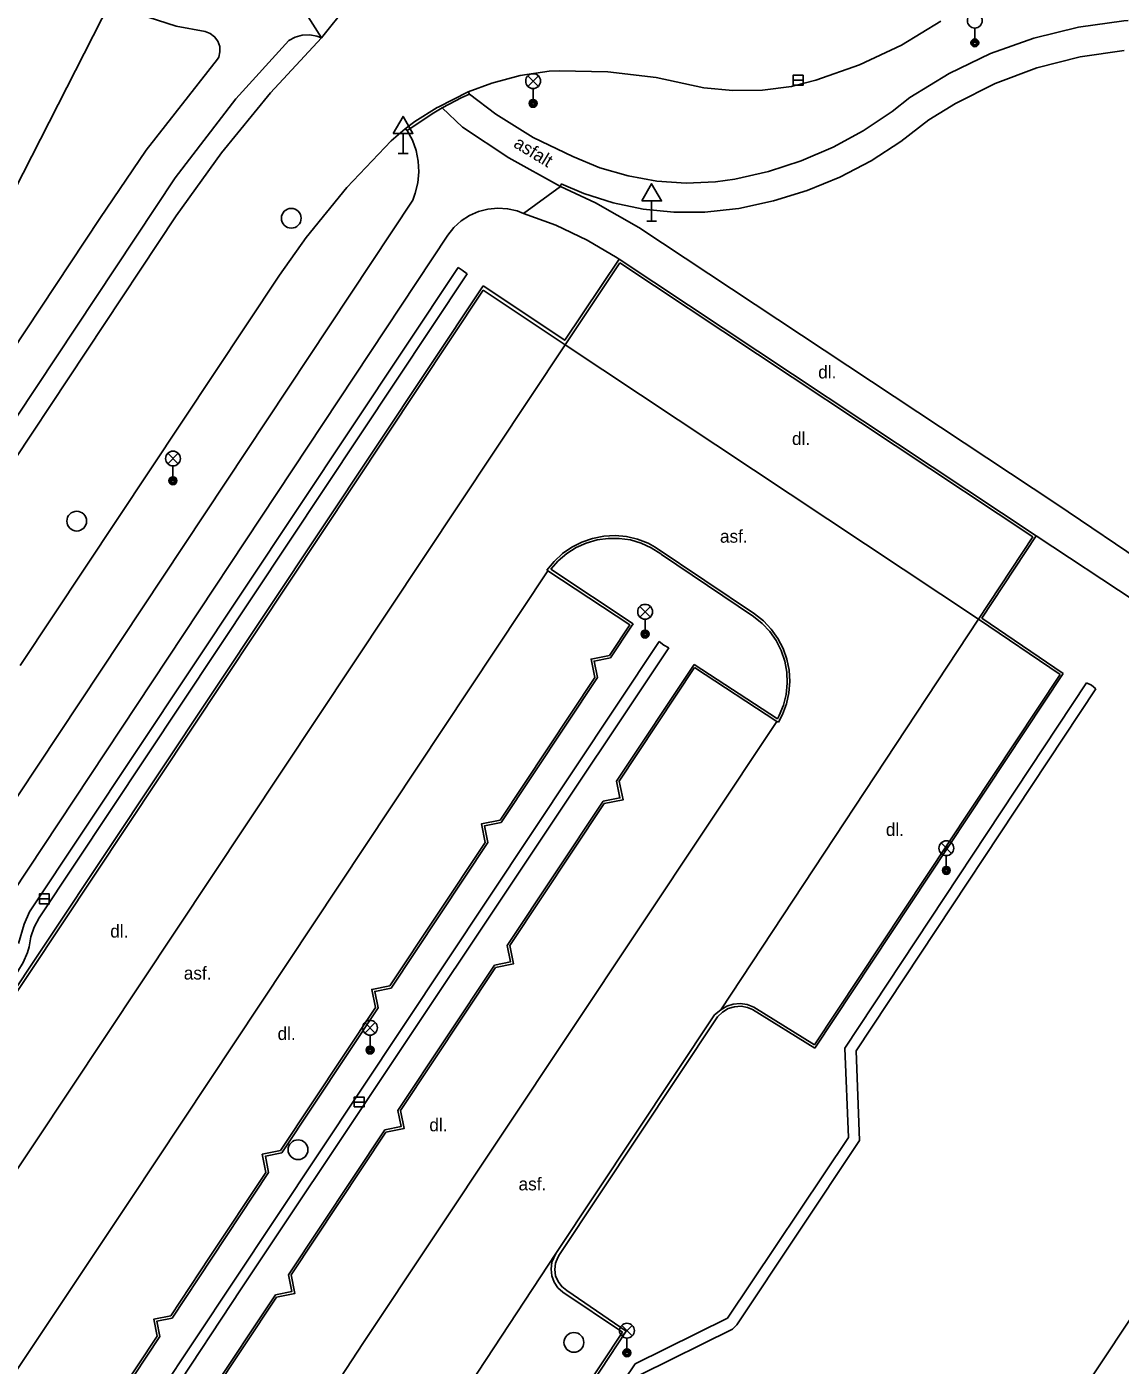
# Model space of a CAD drawing. Extents: x -539515 to -538098, y -1182060 to -1180157.
# Drawn here: x -538326.1 to -538270.8, y -1181484.8 to -1181417.1 of the extents above; entities that cross this region are included whole.
import ezdxf

# ---------------------------------------------------------------- set-up
doc = ezdxf.new("R2010")
doc.units = 0
for name, color, linetype in [('Vrstva 10', 7, 'Continuous'), ('Vrstva 11', 7, 'Continuous'), ('Vrstva 27', 7, 'Continuous'), ('Vrstva 33', 7, 'Continuous'), ('Vrstva 34', 7, 'Continuous'), ('Vrstva 40', 7, 'Continuous'), ('Vrstva 5', 7, 'Continuous')]:
    doc.layers.add(name, color=color, linetype=linetype)

msp = doc.modelspace()

# ---------------------------------------------------------------- linework, layer by layer
at = {"layer": 'Vrstva 10'}
for p, q in [((-538311.17, -1181417.67), (-538309.87, -1181416.06)), ((-538313.739, -1181420.456), (-538311.17, -1181417.67)), ((-538318.5, -1181426.67), (-538331.95, -1181446.95)), ((-538298.85, -1181433.19), (-538296.08, -1181429.06)), ((-538296.08, -1181429.06), (-538275.22, -1181442.9)), ((-538326.39, -1181449.41), (-538313.29, -1181429.67)), ((-538329.73, -1181470.68), (-538302.99, -1181430.43)), ((-538302.99, -1181430.43), (-538298.85, -1181433.19)), ((-538294.3, -1181443.42), (-538289.28, -1181446.8)), ((-538275.22, -1181442.9), (-538277.97, -1181447.06)), ((-538299.73, -1181444.62), (-538299.77, -1181444.59)), ((-538295.5, -1181447.42), (-538295.42, -1181447.31)), ((-538273.84, -1181449.87), (-538277.97, -1181447.06)), ((-538292.31, -1181449.51), (-538296.119, -1181455.249)), ((-538297.355, -1181450.019), (-538302.143, -1181457.229)), ((-538286.25, -1181468.58), (-538273.84, -1181449.87)), ((-538296.879, -1181456.394), (-538301.643, -1181463.572)), ((-538302.893, -1181458.358), (-538307.704, -1181465.603)), ((-538302.377, -1181464.678), (-538307.172, -1181471.903)), ((-538308.438, -1181466.707), (-538313.236, -1181473.933)), ((-538299.33, -1181479.14), (-538291.31, -1181467.07)), ((-538291.31, -1181467.07), (-538290.99, -1181466.82)), ((-538289.32, -1181466.68), (-538286.25, -1181468.58)), ((-538307.905, -1181473.007), (-538312.695, -1181480.223)), ((-538313.968, -1181475.035), (-538316.82, -1181479.33)), ((-538313.435, -1181481.339), (-538318.238, -1181488.576)), ((-538295.95, -1181483.11), (-538298.97, -1181481.1)), ((-538319.469, -1181483.321), (-538324.267, -1181490.549)), ((-538307.02, -1181499.82), (-538295.95, -1181483.11))]:
    msp.add_line(p, q, dxfattribs=at)
for points in [[(-538279.86, -1181416.84), (-538281.863, -1181418.047), (-538283.978, -1181419.042), (-538286.185, -1181419.815), (-538287.29, -1181420.11)], [(-538299.66, -1181419.36), (-538301.127, -1181419.584), (-538302.561, -1181419.964), (-538303.75, -1181420.41), (-538305.266, -1181421.174), (-538305.31, -1181421.2)], [(-538291.85, -1181420.21), (-538294.254, -1181419.683), (-538296.698, -1181419.392), (-538299.159, -1181419.341), (-538299.66, -1181419.36)], [(-538318.5, -1181426.67), (-538316.215, -1181423.49), (-538313.739, -1181420.456)], [(-538291.85, -1181420.21), (-538290.371, -1181420.344), (-538288.887, -1181420.318), (-538287.413, -1181420.133), (-538287.29, -1181420.11)], [(-538305.31, -1181421.2), (-538306.449, -1181421.904), (-538306.94, -1181422.27), (-538307.65, -1181422.88)], [(-538307.65, -1181422.88), (-538309.882, -1181425.245), (-538311.935, -1181427.769), (-538313.29, -1181429.67)], [(-538299.77, -1181444.59), (-538299.408, -1181444.145), (-538298.987, -1181443.755), (-538298.516, -1181443.427), (-538298.005, -1181443.168), (-538297.462, -1181442.982), (-538296.898, -1181442.873), (-538296.325, -1181442.844), (-538295.754, -1181442.895), (-538295.195, -1181443.024), (-538294.659, -1181443.23), (-538294.3, -1181443.42)], [(-538299.73, -1181444.62), (-538295.59, -1181447.36), (-538296.613, -1181448.901), (-538297.543, -1181449.088), (-538297.355, -1181450.019)], [(-538289.28, -1181446.8), (-538288.831, -1181447.156), (-538288.437, -1181447.571), (-538288.103, -1181448.037), (-538287.838, -1181448.545), (-538287.647, -1181449.084), (-538287.532, -1181449.646), (-538287.496, -1181450.217), (-538287.54, -1181450.788), (-538287.664, -1181451.348), (-538287.864, -1181451.884), (-538288.07, -1181452.28)], [(-538288.07, -1181452.28), (-538288.15, -1181452.24), (-538292.31, -1181449.51)], [(-538296.119, -1181455.249), (-538295.927, -1181456.202), (-538296.879, -1181456.394)], [(-538302.143, -1181457.229), (-538303.083, -1181457.418), (-538302.893, -1181458.358)], [(-538301.643, -1181463.572), (-538301.457, -1181464.492), (-538302.377, -1181464.678)], [(-538307.704, -1181465.603), (-538308.623, -1181465.788), (-538308.438, -1181466.707)], [(-538290.99, -1181466.82), (-538290.689, -1181466.639), (-538290.355, -1181466.53), (-538290.005, -1181466.5), (-538289.657, -1181466.549), (-538289.32, -1181466.68)], [(-538307.172, -1181471.903), (-538306.987, -1181472.822), (-538307.905, -1181473.007)], [(-538313.236, -1181473.933), (-538314.153, -1181474.118), (-538313.968, -1181475.035)], [(-538316.82, -1181479.33), (-538318.781, -1181482.284), (-538319.643, -1181482.458), (-538319.469, -1181483.321)], [(-538298.97, -1181481.1), (-538299.218, -1181480.866), (-538299.406, -1181480.581), (-538299.522, -1181480.26), (-538299.56, -1181479.921), (-538299.519, -1181479.582), (-538299.33, -1181479.14)], [(-538312.695, -1181480.223), (-538312.507, -1181481.152), (-538313.435, -1181481.339)]]:
    msp.add_lwpolyline(points, dxfattribs=at)
at = {"layer": 'Vrstva 11'}
for p, q in [((-538313.18, -1181414.47), (-538311.17, -1181417.67)), ((-538315.49, -1181420.76), (-538312.82, -1181417.82)), ((-538316.41, -1181418.76), (-538320.03, -1181423.35)), ((-538303.68, -1181420.52), (-538303.75, -1181420.41)), ((-538318.56, -1181424.76), (-538315.49, -1181420.76)), ((-538279.13, -1181420.993), (-538280.48, -1181421.83)), ((-538304.04, -1181422.19), (-538305.07, -1181421.22)), ((-538306.83, -1181422.37), (-538306.94, -1181422.27)), ((-538320.03, -1181423.35), (-538322.36, -1181426.81)), ((-538333.99, -1181448.03), (-538318.56, -1181424.76)), ((-538300.96, -1181426.55), (-538299.09, -1181425.19)), ((-538299.05, -1181425.06), (-538299.09, -1181425.19)), ((-538306.55, -1181425.88), (-538334.23, -1181467.64)), ((-538322.36, -1181426.81), (-538331.76, -1181440.98)), ((-538274, -1181441.26), (-538295.13, -1181427.27)), ((-538332.2, -1181469.08), (-538304.78, -1181427.66)), ((-538304.26, -1181429.28), (-538325.92, -1181461.87)), ((-538296.13, -1181428.87), (-538275.05, -1181442.86)), ((-538325.43, -1181462.16), (-538303.81, -1181429.6)), ((-538302.99, -1181430.22), (-538329.87, -1181470.61)), ((-538325.65, -1181473.54), (-538298.85, -1181433.19)), ((-538298.85, -1181433.19), (-538277.97, -1181447.06)), ((-538269.16, -1181444.54), (-538274, -1181441.26)), ((-538275.05, -1181442.86), (-538270.05, -1181446.16)), ((-538293.981, -1181443.792), (-538289.329, -1181446.924)), ((-538320.82, -1181476.41), (-538299.73, -1181444.62)), ((-538295.42, -1181447.31), (-538299.575, -1181444.544)), ((-538290.99, -1181466.82), (-538277.97, -1181447.06)), ((-538294.1, -1181448.2), (-538315.63, -1181480.58)), ((-538315.23, -1181480.93), (-538293.62, -1181448.52)), ((-538292.34, -1181449.36), (-538296.251, -1181455.252)), ((-538288.125, -1181452.114), (-538292.34, -1181449.36)), ((-538302.09, -1181457.351), (-538297.223, -1181450.017)), ((-538286.24, -1181468.75), (-538273.68, -1181449.81)), ((-538272.51, -1181450.28), (-538284.72, -1181468.76)), ((-538284.15, -1181468.89), (-538272.03, -1181450.59)), ((-538309.04, -1181483.64), (-538288.15, -1181452.24)), ((-538296.929, -1181456.272), (-538301.775, -1181463.572)), ((-538307.647, -1181465.724), (-538302.76, -1181458.36)), ((-538302.428, -1181464.555), (-538307.305, -1181471.902)), ((-538313.175, -1181474.054), (-538308.304, -1181466.713)), ((-538299.144, -1181479.192), (-538291.157, -1181467.172)), ((-538291.157, -1181467.172), (-538290.906, -1181466.93)), ((-538289.385, -1181466.802), (-538286.24, -1181468.75)), ((-538284.72, -1181468.76), (-538284.53, -1181473.27)), ((-538283.97, -1181473.43), (-538284.15, -1181468.89)), ((-538307.958, -1181472.885), (-538312.828, -1181480.22)), ((-538284.53, -1181473.27), (-538290.64, -1181482.41)), ((-538347.372, -1181506.094), (-538325.65, -1181473.54)), ((-538290.17, -1181482.75), (-538283.97, -1181473.43)), ((-538316.71, -1181479.38), (-538313.833, -1181475.045)), ((-538337.14, -1181500.86), (-538320.82, -1181476.41)), ((-538304.32, -1181486.74), (-538299.33, -1181479.14)), ((-538268.5, -1181479.73), (-538288.65, -1181510.13)), ((-538315.63, -1181480.58), (-538331.61, -1181504.66)), ((-538331.09, -1181504.96), (-538315.23, -1181480.93)), ((-538313.49, -1181481.218), (-538318.372, -1181488.571)), ((-538295.76, -1181483.07), (-538298.771, -1181481.013)), ((-538290.64, -1181482.41), (-538295.32, -1181484.71)), ((-538290.4, -1181482.96), (-538290.17, -1181482.75)), ((-538324.197, -1181490.668), (-538319.334, -1181483.335)), ((-538306.92, -1181499.89), (-538295.76, -1181483.07)), ((-538295.02, -1181485.25), (-538290.4, -1181482.96)), ((-538325.5, -1181508.61), (-538309.04, -1181483.64)), ((-538295.32, -1181484.71), (-538305.86, -1181500.51))]:
    msp.add_line(p, q, dxfattribs=at)
for points in [[(-538321.83, -1181415.86), (-538319.92, -1181416.64), (-538318.5, -1181417.08), (-538317.04, -1181417.36)], [(-538281.43, -1181420.69), (-538279.45, -1181419.475), (-538277.356, -1181418.471), (-538275.169, -1181417.688), (-538272.914, -1181417.135)], [(-538272.914, -1181417.135), (-538270.613, -1181416.817), (-538270.4, -1181416.8)], [(-538317.04, -1181417.36), (-538316.782, -1181417.458), (-538316.562, -1181417.625), (-538316.4, -1181417.849), (-538316.308, -1181418.109), (-538316.294, -1181418.385), (-538316.359, -1181418.653), (-538316.41, -1181418.76)], [(-538312.82, -1181417.82), (-538312.491, -1181417.648), (-538312.132, -1181417.55), (-538311.761, -1181417.53), (-538311.394, -1181417.591), (-538311.17, -1181417.67)], [(-538270.61, -1181418.32), (-538272.835, -1181418.643), (-538275.013, -1181419.2), (-538277.12, -1181419.987), (-538279.13, -1181420.993)], [(-538306.83, -1181422.37), (-538305.492, -1181421.467), (-538305.07, -1181421.22), (-538304.07, -1181420.7), (-538303.68, -1181420.52)], [(-538298.47, -1181423.68), (-538300.47, -1181422.712), (-538302.355, -1181421.534), (-538303.68, -1181420.52)], [(-538290.28, -1181424.83), (-538288.578, -1181424.442), (-538286.919, -1181423.9), (-538285.316, -1181423.209), (-538283.784, -1181422.373), (-538282.334, -1181421.401), (-538281.43, -1181420.69)], [(-538280.48, -1181421.83), (-538281.89, -1181422.925), (-538283.393, -1181423.889), (-538284.976, -1181424.715), (-538286.626, -1181425.395), (-538288.331, -1181425.926)], [(-538306.83, -1181422.37), (-538306.571, -1181422.854), (-538306.384, -1181423.37), (-538306.274, -1181423.908), (-538306.244, -1181424.457), (-538306.294, -1181425.003), (-538306.422, -1181425.537), (-538306.55, -1181425.88)], [(-538299.09, -1181425.19), (-538301.699, -1181423.741), (-538304.04, -1181422.19)], [(-538298.47, -1181423.68), (-538297.099, -1181424.245), (-538295.675, -1181424.659), (-538294.214, -1181424.918), (-538292.735, -1181425.017), (-538291.253, -1181424.957), (-538290.28, -1181424.83)], [(-538295.13, -1181427.27), (-538297.312, -1181426.018), (-538299.09, -1181425.19)], [(-538290.25, -1181426.33), (-538291.798, -1181426.49), (-538293.354, -1181426.491), (-538294.902, -1181426.332), (-538296.425, -1181426.015), (-538297.908, -1181425.543), (-538299.05, -1181425.06)], [(-538288.331, -1181425.926), (-538290.076, -1181426.301), (-538290.25, -1181426.33)], [(-538304.78, -1181427.66), (-538304.472, -1181427.27), (-538304.105, -1181426.935), (-538303.689, -1181426.663), (-538303.235, -1181426.461), (-538302.755, -1181426.334), (-538302.26, -1181426.286), (-538301.764, -1181426.318), (-538301.28, -1181426.429), (-538300.96, -1181426.55)], [(-538300.96, -1181426.55), (-538299.316, -1181427.156), (-538297.735, -1181427.91), (-538296.229, -1181428.805), (-538296.13, -1181428.87)], [(-538303.81, -1181429.6), (-538304.05, -1181429.43), (-538304.26, -1181429.28)], [(-538296.13, -1181428.87), (-538298.875, -1181432.964), (-538302.99, -1181430.22)], [(-538273.68, -1181449.81), (-538277.794, -1181447.011), (-538275.05, -1181442.86)], [(-538299.575, -1181444.544), (-538299.202, -1181444.12), (-538298.772, -1181443.753), (-538298.295, -1181443.451), (-538297.781, -1181443.219), (-538297.238, -1181443.062), (-538296.679, -1181442.983), (-538296.115, -1181442.984), (-538295.556, -1181443.064), (-538295.014, -1181443.223), (-538294.5, -1181443.456), (-538294.024, -1181443.76), (-538293.981, -1181443.792)], [(-538289.329, -1181446.924), (-538288.891, -1181447.278), (-538288.507, -1181447.691), (-538288.185, -1181448.154), (-538287.932, -1181448.657), (-538287.752, -1181449.191), (-538287.65, -1181449.746), (-538287.628, -1181450.309), (-538287.685, -1181450.87), (-538287.821, -1181451.417), (-538288.033, -1181451.939), (-538288.125, -1181452.114)], [(-538297.223, -1181450.017), (-538297.39, -1181449.19), (-538296.564, -1181449.023), (-538295.5, -1181447.42)], [(-538293.62, -1181448.52), (-538293.86, -1181448.38), (-538294.1, -1181448.2)], [(-538272.03, -1181450.59), (-538272.25, -1181450.41), (-538272.51, -1181450.28)], [(-538296.251, -1181455.252), (-538296.08, -1181456.1), (-538296.929, -1181456.272)], [(-538302.76, -1181458.36), (-538302.93, -1181457.52), (-538302.09, -1181457.351)], [(-538326.47, -1181463.47), (-538326.184, -1181462.48), (-538325.92, -1181461.87)], [(-538325.93, -1181463.63), (-538325.844, -1181463.124), (-538325.681, -1181462.638), (-538325.43, -1181462.16)], [(-538326.87, -1181465.32), (-538326.518, -1181464.894), (-538326.231, -1181464.421), (-538326.014, -1181463.912), (-538325.93, -1181463.63)], [(-538301.775, -1181463.572), (-538301.61, -1181464.39), (-538302.428, -1181464.555)], [(-538308.304, -1181466.713), (-538308.47, -1181465.89), (-538307.647, -1181465.724)], [(-538290.906, -1181466.93), (-538290.617, -1181466.758), (-538290.297, -1181466.66), (-538289.962, -1181466.64), (-538289.633, -1181466.7), (-538289.385, -1181466.802)], [(-538307.305, -1181471.902), (-538307.14, -1181472.72), (-538307.958, -1181472.885)], [(-538313.833, -1181475.045), (-538314, -1181474.22), (-538313.175, -1181474.054)], [(-538319.334, -1181483.335), (-538319.49, -1181482.56), (-538318.716, -1181482.404), (-538316.71, -1181479.38)], [(-538298.771, -1181481.013), (-538299.019, -1181480.813), (-538299.21, -1181480.558), (-538299.332, -1181480.263), (-538299.377, -1181479.947), (-538299.342, -1181479.63), (-538299.229, -1181479.332), (-538299.144, -1181479.192)], [(-538312.828, -1181480.22), (-538312.66, -1181481.05), (-538313.49, -1181481.218)]]:
    msp.add_lwpolyline(points, dxfattribs=at)
at = {"layer": 'Vrstva 27'}
for p, q in [((-538287.33, -1181419.82), (-538286.83, -1181419.82)), ((-538325.42, -1181461.21), (-538324.92, -1181461.21)), ((-538309.51, -1181471.48), (-538309.01, -1181471.48))]:
    msp.add_line(p, q, dxfattribs=at)
for points in [[(-538287.33, -1181420.07), (-538286.83, -1181420.07), (-538286.83, -1181419.57), (-538287.33, -1181419.57)], [(-538325.42, -1181461.46), (-538324.92, -1181461.46), (-538324.92, -1181460.96), (-538325.42, -1181460.96)], [(-538309.51, -1181471.73), (-538309.01, -1181471.73), (-538309.01, -1181471.23), (-538309.51, -1181471.23)]]:
    msp.add_lwpolyline(points, close=True, dxfattribs=at)
for centre in [(-538312.69, -1181426.8), (-538323.53, -1181442.11), (-538312.35, -1181473.89), (-538298.41, -1181483.63)]:
    msp.add_circle(centre, 0.5, dxfattribs=at)
at = {"layer": 'Vrstva 33'}
for p, q in [((-538278.15, -1181417.18), (-538278.15, -1181417.93)), ((-538300.735, -1181420.13), (-538300.205, -1181419.6)), ((-538300.735, -1181419.6), (-538300.205, -1181420.13)), ((-538300.47, -1181420.24), (-538300.47, -1181420.99)), ((-538318.935, -1181439.21), (-538318.405, -1181438.68)), ((-538318.935, -1181438.68), (-538318.405, -1181439.21)), ((-538318.67, -1181439.32), (-538318.67, -1181440.07)), ((-538295.075, -1181446.96), (-538294.545, -1181446.43)), ((-538295.075, -1181446.43), (-538294.545, -1181446.96)), ((-538294.81, -1181447.07), (-538294.81, -1181447.82)), ((-538279.855, -1181458.91), (-538279.325, -1181458.38)), ((-538279.855, -1181458.38), (-538279.325, -1181458.91)), ((-538279.59, -1181459.02), (-538279.59, -1181459.77)), ((-538308.975, -1181467.99), (-538308.445, -1181467.46)), ((-538308.975, -1181467.46), (-538308.445, -1181467.99)), ((-538308.71, -1181468.1), (-538308.71, -1181468.85)), ((-538295.995, -1181483.3), (-538295.465, -1181482.77)), ((-538295.995, -1181482.77), (-538295.465, -1181483.3)), ((-538295.73, -1181483.41), (-538295.73, -1181484.16))]:
    msp.add_line(p, q, dxfattribs=at)
for centre, radius in [((-538278.15, -1181416.805), 0.375), ((-538278.15, -1181417.93), 0.2), ((-538278.15, -1181417.93), 0.145), ((-538278.15, -1181417.93), 0.0876), ((-538300.47, -1181419.865), 0.375), ((-538300.47, -1181420.99), 0.2), ((-538300.47, -1181420.99), 0.145), ((-538300.47, -1181420.99), 0.0876), ((-538318.67, -1181438.945), 0.375), ((-538318.67, -1181440.07), 0.2), ((-538318.67, -1181440.07), 0.145), ((-538318.67, -1181440.07), 0.0876), ((-538294.81, -1181446.695), 0.375), ((-538294.81, -1181447.82), 0.2), ((-538294.81, -1181447.82), 0.145), ((-538294.81, -1181447.82), 0.0876), ((-538279.59, -1181458.645), 0.375), ((-538279.59, -1181459.77), 0.2), ((-538279.59, -1181459.77), 0.145), ((-538279.59, -1181459.77), 0.0876), ((-538308.71, -1181467.725), 0.375), ((-538308.71, -1181468.85), 0.2), ((-538308.71, -1181468.85), 0.145), ((-538308.71, -1181468.85), 0.0876), ((-538295.73, -1181483.035), 0.375), ((-538295.73, -1181484.16), 0.2), ((-538295.73, -1181484.16), 0.145), ((-538295.73, -1181484.16), 0.0876)]:
    msp.add_circle(centre, radius, dxfattribs=at)
at = {"layer": 'Vrstva 34'}
for p, q in [((-538307.04, -1181422.512), (-538307.04, -1181423.53)), ((-538307.29, -1181423.53), (-538306.79, -1181423.53)), ((-538294.48, -1181425.922), (-538294.48, -1181426.94)), ((-538294.73, -1181426.94), (-538294.23, -1181426.94))]:
    msp.add_line(p, q, dxfattribs=at)
for points in [[(-538307.54, -1181422.512), (-538306.54, -1181422.512), (-538307.04, -1181421.646)], [(-538294.98, -1181425.922), (-538293.98, -1181425.922), (-538294.48, -1181425.056)]]:
    msp.add_lwpolyline(points, close=True, dxfattribs=at)
at = {"layer": 'Vrstva 5'}
msp.add_line((-538321.83, -1181415.86), (-538328.8, -1181429.52), dxfattribs=at)

# ---------------------------------------------------------------- texts
at = {"layer": 'Vrstva 40'}
msp.add_text('asfalt', height=0.65, rotation=328.55267, dxfattribs=at).set_placement((-538301.507, -1181423.164))
for s, p in [('dl.', (-538286.063, -1181434.899)), ('dl.', (-538287.39, -1181438.26)), ('asf.', (-538291.029, -1181443.202)), ('dl.', (-538282.645, -1181458.027)), ('dl.', (-538321.838, -1181463.164)), ('asf.', (-538318.122, -1181465.286)), ('dl.', (-538313.383, -1181468.343)), ('dl.', (-538305.714, -1181472.96)), ('asf.', (-538301.206, -1181475.946))]:
    msp.add_text(s, height=0.65, dxfattribs=at).set_placement(p)

doc.saveas('drawing.dxf')
